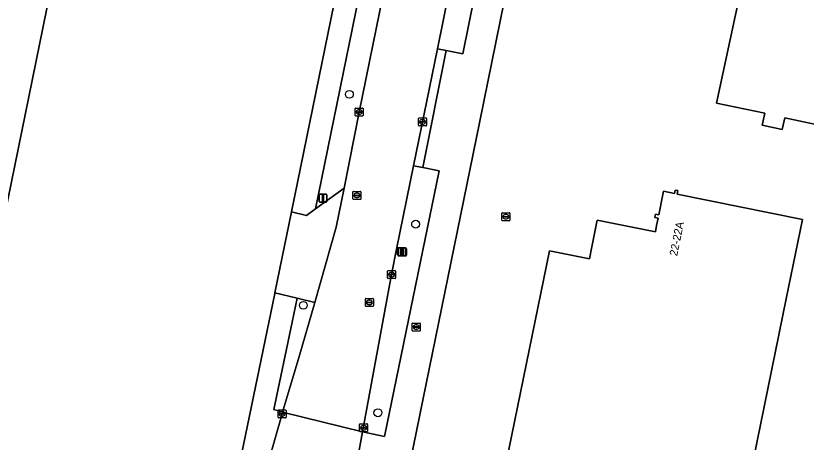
# Model space of a CAD drawing. Extents: x 157692 to 159674, y 381452 to 383291.
# Drawn here: x 158147.5 to 158246.3, y 382594.7 to 382647.9 of the extents above; entities that cross this region are included whole.
import ezdxf

# ---------------------------------------------------------------- set-up
doc = ezdxf.new("R2010")
doc.units = 0
for name, color, linetype in [('IMGEO_Berm_groen', 7, 'Continuous'), ('IMGEO_Boom', 7, 'Continuous'), ('IMGEO_Brandkraan', 7, 'Continuous'), ('IMGEO_Erf', 7, 'Continuous'), ('IMGEO_Hek', 7, 'Continuous'), ('IMGEO_Kolk', 7, 'Continuous'), ('IMGEO_Lichtmast', 7, 'Continuous'), ('IMGEO_Pand', 7, 'Continuous'), ('IMGEO_Pand_nummerreeks', 7, 'Continuous'), ('IMGEO_Rijbaan_lokaal_gesloten', 7, 'Continuous'), ('IMGEO_Rijbaan_lokaal_open', 7, 'Continuous'), ('IMGEO_Rioolput', 7, 'Continuous'), ('IMGEO_Verkeersbordpaal', 7, 'Continuous'), ('IMGEO_Voetpad_open', 7, 'Continuous')]:
    doc.layers.add(name, color=color, linetype=linetype)

msp = doc.modelspace()

# ---------------------------------------------------------------- linework, layer by layer
at = {"layer": 'IMGEO_Berm_groen'}
for points in [[(158198.595, 382675.942), (158200.741, 382685.947), (158201.809, 382691.203), (158199.19, 382693.441), (158184.948, 382623.774), (158188.541, 382626.341), (158190.395, 382635.865), (158194.686, 382656.882)], [(158212.616, 382688.827), (158210.645, 382689.247), (158210.501, 382689.279), (158209.485, 382689.502), (158202.403, 382654.699), (158200.173, 382643.755), (158201.291, 382643.543), (158203.333, 382643.136)], [(158200.378, 382628.536), (158198.348, 382628.933), (158197.199, 382629.157), (158195.077, 382618.743), (158194.452, 382615.566), (158193.855, 382612.424), (158190.833, 382595.932), (158193.563, 382595.373)], [(158184.846, 382612.101), (158182.649, 382612.619), (158182.031, 382609.628), (158179.747, 382598.73), (158180.819, 382598.391), (158182.906, 382605.325)]]:
    msp.add_lwpolyline(points, close=True, dxfattribs=at)
at = {"layer": 'IMGEO_Boom'}
for centre in [(158189.179, 382638.073), (158197.449, 382621.868), (158183.414, 382611.734), (158192.74, 382598.321)]:
    msp.add_circle(centre, 0.489, dxfattribs=at)
at = {"layer": 'IMGEO_Brandkraan'}
for p, q in [((158197.037, 382608.601), (158197.037, 382609.453)), ((158197.112, 382609.527), (158197.964, 382609.527)), ((158197.296, 382609.021), (158197.296, 382609.033)), ((158197.734, 382608.984), (158197.336, 382608.984)), ((158197.339, 382609.07), (158197.737, 382609.07)), ((158197.525, 382609.307), (158197.55, 382609.307)), ((158197.78, 382609.033), (158197.78, 382609.021)), ((158198.038, 382609.453), (158198.038, 382608.601)), ((158197.964, 382608.527), (158197.112, 382608.527)), ((158197.548, 382608.747), (158197.523, 382608.747))]:
    msp.add_line(p, q, dxfattribs=at)
for points in [[(158197.037, 382608.601), (158197.037, 382609.453)], [(158197.112, 382609.527), (158197.964, 382609.527)], [(158198.038, 382609.453), (158198.038, 382608.601)], [(158197.964, 382608.527), (158197.112, 382608.527)]]:
    msp.add_lwpolyline(points, dxfattribs=at)
for centre, radius, start, end in [((158197.114, 382609.451), 0.0765, 91.55205, 178.44795), ((158197.114, 382609.451), 0.0765, 91.55205, 178.44795), ((158197.336, 382609.03), 0.0403, 85.87752, 175.75265), ((158197.333, 382609.02), 0.0366, 178.93798, 274.71019), ((158197.737, 382609.027), 0.043, 264.86636, 352.45326), ((158197.741, 382609.032), 0.0386, 1.73085, 96.63898), ((158197.962, 382609.451), 0.0765, 1.55205, 88.44795), ((158197.962, 382609.451), 0.0765, 1.55205, 88.44795), ((158197.114, 382608.603), 0.0765, 181.55205, 268.44795), ((158197.114, 382608.603), 0.0765, 181.55205, 268.44795), ((158197.962, 382608.603), 0.0765, 271.55205, 358.44795), ((158197.962, 382608.603), 0.0765, 271.55205, 358.44795)]:
    msp.add_arc(centre, radius, start, end, dxfattribs=at)
for centre, major_axis, ratio, start_param, end_param in [((158197.524, 382609.027), (-0.387, 0.002), 0.722429, 4.712389, 7.853982), ((158197.549, 382609.027), (-0.39, 0.002), 0.717154, 1.570796, 4.712389)]:
    msp.add_ellipse(centre, major_axis=major_axis, ratio=ratio, start_param=start_param, end_param=end_param, dxfattribs=at)
at = {"layer": 'IMGEO_Erf'}
for points in [[(158141.976, 382764.406), (158173.817, 382757.927), (158165.052, 382715.563), (158167.154, 382715.126), (158167.707, 382715.011), (158163.216, 382693.402), (158162.512, 382693.548), (158160.573, 382693.951), (158138.948, 382588.16), (158161.377, 382583.667)], [(158230.026, 382755.095), (158229.202, 382751.07), (158228.983, 382750), (158220.667, 382709.371), (158218.608, 382699.309), (158218.602, 382699.279), (158216.312, 382688.002), (158205.439, 382634.533), (158192.474, 382571.171)], [(158167.211, 382587.261), (158167.858, 382590.471), (158173.344, 382589.369), (158167.067, 382559.301), (158173.951, 382547.631), (158174.948, 382552.799), (158169.132, 382561.568), (158179.858, 382613.225), (158179.872, 382613.29), (158181.942, 382623.417), (158196.383, 382694.065)], [(158359.479, 382670.218), (158352.936, 382638.281), (158391.625, 382630.318), (158385.158, 382598.897), (158303.741, 382615.835), (158303.588, 382615.121), (158277.182, 382620.789), (158278.253, 382625.654), (158258.642, 382629.887), (158259.7, 382634.76), (158250.266, 382636.788), (158249.622, 382633.835), (158243.58, 382635.146), (158243.264, 382633.671), (158240.775, 382634.217), (158241.11, 382635.73), (158235.07, 382636.97), (158239.109, 382655.786)], [(158206.933, 382583.154), (158214.188, 382618.547), (158219.17, 382617.536), (158219.47, 382619.017), (158220.151, 382622.369), (158227.413, 382620.895), (158227.572, 382621.679), (158227.765, 382622.63), (158227.353, 382622.713), (158227.431, 382623.095), (158227.842, 382623.012), (158228.443, 382625.971), (158229.795, 382625.697), (158229.881, 382626.118), (158230.224, 382626.049), (158230.138, 382625.627), (158245.819, 382622.445), (158243.757, 382612.546), (158236.473, 382576.8)]]:
    msp.add_lwpolyline(points, dxfattribs=at)
at = {"layer": 'IMGEO_Hek'}
for points in [[(158181.942, 382623.417), (158196.383, 382694.065)], [(158179.872, 382613.29), (158181.942, 382623.417)], [(158176.138, 382551.005), (158169.132, 382561.568), (158179.858, 382613.225), (158179.872, 382613.29)]]:
    msp.add_lwpolyline(points, dxfattribs=at)
at = {"layer": 'IMGEO_Kolk'}
for p, q in [((158189.897, 382635.439), (158189.897, 382636.291)), ((158189.972, 382636.365), (158190.824, 382636.365)), ((158190.156, 382635.859), (158190.156, 382635.871)), ((158190.594, 382635.822), (158190.196, 382635.822)), ((158190.199, 382635.908), (158190.597, 382635.908)), ((158190.408, 382635.585), (158190.383, 382635.585)), ((158190.385, 382636.145), (158190.41, 382636.145)), ((158190.64, 382635.871), (158190.64, 382635.859)), ((158190.898, 382636.291), (158190.898, 382635.439)), ((158190.824, 382635.365), (158189.972, 382635.365)), ((158197.814, 382634.204), (158197.814, 382635.056)), ((158197.889, 382635.13), (158198.741, 382635.13)), ((158198.073, 382634.624), (158198.073, 382634.636)), ((158198.511, 382634.587), (158198.113, 382634.587)), ((158198.116, 382634.673), (158198.514, 382634.673)), ((158198.302, 382634.91), (158198.327, 382634.91)), ((158198.557, 382634.636), (158198.557, 382634.624)), ((158198.815, 382635.056), (158198.815, 382634.204)), ((158198.741, 382634.13), (158197.889, 382634.13)), ((158198.325, 382634.35), (158198.3, 382634.35)), ((158193.953, 382615.145), (158193.953, 382615.997)), ((158194.028, 382616.071), (158194.88, 382616.071)), ((158194.441, 382615.851), (158194.466, 382615.851)), ((158194.954, 382615.997), (158194.954, 382615.145)), ((158194.88, 382615.071), (158194.028, 382615.071)), ((158194.212, 382615.565), (158194.212, 382615.577)), ((158194.65, 382615.528), (158194.252, 382615.528)), ((158194.255, 382615.614), (158194.653, 382615.614)), ((158194.464, 382615.291), (158194.439, 382615.291)), ((158194.696, 382615.577), (158194.696, 382615.565)), ((158180.255, 382597.756), (158180.255, 382598.608)), ((158180.33, 382598.682), (158181.182, 382598.682)), ((158180.514, 382598.176), (158180.514, 382598.188)), ((158180.952, 382598.139), (158180.554, 382598.139)), ((158180.557, 382598.225), (158180.955, 382598.225)), ((158180.743, 382598.462), (158180.768, 382598.462)), ((158180.998, 382598.188), (158180.998, 382598.176)), ((158181.256, 382598.608), (158181.256, 382597.756)), ((158181.182, 382597.682), (158180.33, 382597.682)), ((158180.766, 382597.902), (158180.741, 382597.902)), ((158190.448, 382596.023), (158190.448, 382596.875)), ((158190.523, 382596.949), (158191.375, 382596.949)), ((158190.707, 382596.443), (158190.707, 382596.455)), ((158191.145, 382596.406), (158190.747, 382596.406)), ((158190.75, 382596.492), (158191.148, 382596.492)), ((158190.959, 382596.169), (158190.934, 382596.169)), ((158190.936, 382596.729), (158190.961, 382596.729)), ((158191.191, 382596.455), (158191.191, 382596.443)), ((158191.449, 382596.875), (158191.449, 382596.023)), ((158191.375, 382595.949), (158190.523, 382595.949))]:
    msp.add_line(p, q, dxfattribs=at)
for points in [[(158189.897, 382635.439), (158189.897, 382636.291)], [(158189.972, 382636.365), (158190.824, 382636.365)], [(158190.898, 382636.291), (158190.898, 382635.439)], [(158190.824, 382635.365), (158189.972, 382635.365)], [(158197.814, 382634.204), (158197.814, 382635.056)], [(158197.889, 382635.13), (158198.741, 382635.13)], [(158198.815, 382635.056), (158198.815, 382634.204)], [(158198.741, 382634.13), (158197.889, 382634.13)], [(158193.953, 382615.145), (158193.953, 382615.997)], [(158194.028, 382616.071), (158194.88, 382616.071)], [(158194.954, 382615.997), (158194.954, 382615.145)], [(158194.88, 382615.071), (158194.028, 382615.071)], [(158180.255, 382597.756), (158180.255, 382598.608)], [(158180.33, 382598.682), (158181.182, 382598.682)], [(158181.256, 382598.608), (158181.256, 382597.756)], [(158181.182, 382597.682), (158180.33, 382597.682)], [(158190.448, 382596.023), (158190.448, 382596.875)], [(158190.523, 382596.949), (158191.375, 382596.949)], [(158191.449, 382596.875), (158191.449, 382596.023)], [(158191.375, 382595.949), (158190.523, 382595.949)]]:
    msp.add_lwpolyline(points, dxfattribs=at)
for centre, radius, start, end in [((158189.974, 382636.289), 0.0765, 91.55205, 178.44795), ((158189.974, 382636.289), 0.0765, 91.55205, 178.44795), ((158190.196, 382635.868), 0.0403, 85.87752, 175.75265), ((158190.193, 382635.858), 0.0366, 178.93798, 274.71019), ((158190.597, 382635.865), 0.043, 264.86636, 352.45326), ((158190.601, 382635.87), 0.0386, 1.73085, 96.63898), ((158190.822, 382636.289), 0.0765, 1.55205, 88.44795), ((158190.822, 382636.289), 0.0765, 1.55205, 88.44795), ((158189.974, 382635.441), 0.0765, 181.55205, 268.44795), ((158189.974, 382635.441), 0.0765, 181.55205, 268.44795), ((158190.822, 382635.441), 0.0765, 271.55205, 358.44795), ((158190.822, 382635.441), 0.0765, 271.55205, 358.44795), ((158197.891, 382635.054), 0.0765, 91.55205, 178.44795), ((158197.891, 382635.054), 0.0765, 91.55205, 178.44795), ((158198.113, 382634.633), 0.0403, 85.87752, 175.75265), ((158198.11, 382634.623), 0.0366, 178.93798, 274.71019), ((158198.514, 382634.63), 0.043, 264.86636, 352.45326), ((158198.518, 382634.635), 0.0386, 1.73085, 96.63898), ((158198.739, 382635.054), 0.0765, 1.55205, 88.44795), ((158198.739, 382635.054), 0.0765, 1.55205, 88.44795), ((158197.891, 382634.206), 0.0765, 181.55205, 268.44795), ((158197.891, 382634.206), 0.0765, 181.55205, 268.44795), ((158198.739, 382634.206), 0.0765, 271.55205, 358.44795), ((158198.739, 382634.206), 0.0765, 271.55205, 358.44795), ((158194.03, 382615.995), 0.0765, 91.55205, 178.44795), ((158194.03, 382615.995), 0.0765, 91.55205, 178.44795), ((158194.878, 382615.995), 0.0765, 1.55205, 88.44795), ((158194.878, 382615.995), 0.0765, 1.55205, 88.44795), ((158194.03, 382615.147), 0.0765, 181.55205, 268.44795), ((158194.03, 382615.147), 0.0765, 181.55205, 268.44795), ((158194.252, 382615.574), 0.0403, 85.87752, 175.75265), ((158194.249, 382615.564), 0.0366, 178.93798, 274.71019), ((158194.653, 382615.571), 0.043, 264.86636, 352.45326), ((158194.657, 382615.576), 0.0386, 1.73085, 96.63898), ((158194.878, 382615.147), 0.0765, 271.55205, 358.44795), ((158194.878, 382615.147), 0.0765, 271.55205, 358.44795), ((158180.332, 382598.606), 0.0765, 91.55205, 178.44795), ((158180.332, 382598.606), 0.0765, 91.55205, 178.44795), ((158180.554, 382598.185), 0.0403, 85.87752, 175.75265), ((158180.551, 382598.175), 0.0366, 178.93798, 274.71019), ((158180.955, 382598.182), 0.043, 264.86636, 352.45326), ((158180.959, 382598.187), 0.0386, 1.73085, 96.63898), ((158181.18, 382598.606), 0.0765, 1.55205, 88.44795), ((158181.18, 382598.606), 0.0765, 1.55205, 88.44795), ((158180.332, 382597.758), 0.0765, 181.55205, 268.44795), ((158180.332, 382597.758), 0.0765, 181.55205, 268.44795), ((158181.18, 382597.758), 0.0765, 271.55205, 358.44795), ((158181.18, 382597.758), 0.0765, 271.55205, 358.44795), ((158190.525, 382596.873), 0.0765, 91.55205, 178.44795), ((158190.525, 382596.873), 0.0765, 91.55205, 178.44795), ((158190.525, 382596.025), 0.0765, 181.55205, 268.44795), ((158190.525, 382596.025), 0.0765, 181.55205, 268.44795), ((158190.747, 382596.452), 0.0403, 85.87752, 175.75265), ((158190.744, 382596.442), 0.0366, 178.93798, 274.71019), ((158191.148, 382596.449), 0.043, 264.86636, 352.45326), ((158191.152, 382596.454), 0.0386, 1.73085, 96.63898), ((158191.373, 382596.873), 0.0765, 1.55205, 88.44795), ((158191.373, 382596.873), 0.0765, 1.55205, 88.44795), ((158191.373, 382596.025), 0.0765, 271.55205, 358.44795), ((158191.373, 382596.025), 0.0765, 271.55205, 358.44795)]:
    msp.add_arc(centre, radius, start, end, dxfattribs=at)
for centre, major_axis, ratio, start_param, end_param in [((158190.384, 382635.865), (-0.387, 0.002), 0.722429, 4.712389, 7.853982), ((158190.409, 382635.865), (-0.39, 0.002), 0.717154, 1.570796, 4.712389), ((158198.301, 382634.63), (-0.387, 0.002), 0.722429, 4.712389, 7.853982), ((158198.326, 382634.63), (-0.39, 0.002), 0.717154, 1.570796, 4.712389), ((158194.44, 382615.571), (-0.387, 0.002), 0.722429, 4.712389, 7.853982), ((158194.465, 382615.571), (-0.39, 0.002), 0.717154, 1.570796, 4.712389), ((158180.742, 382598.182), (-0.387, 0.002), 0.722429, 4.712389, 7.853982), ((158180.767, 382598.182), (-0.39, 0.002), 0.717154, 1.570796, 4.712389), ((158190.935, 382596.449), (-0.387, 0.002), 0.722429, 4.712389, 7.853982), ((158190.96, 382596.449), (-0.39, 0.002), 0.717154, 1.570796, 4.712389)]:
    msp.add_ellipse(centre, major_axis=major_axis, ratio=ratio, start_param=start_param, end_param=end_param, dxfattribs=at)
at = {"layer": 'IMGEO_Lichtmast'}
for p, q in [((158195.182, 382618.03), (158195.182, 382618.83)), ((158195.182, 382618.83), (158195.182, 382618.03)), ((158195.282, 382618.93), (158196.072, 382618.93)), ((158196.072, 382618.93), (158195.282, 382618.93)), ((158195.31, 382617.994), (158195.31, 382618.794)), ((158195.31, 382618.794), (158195.31, 382617.994)), ((158195.41, 382618.894), (158196.2, 382618.894)), ((158196.2, 382618.894), (158195.41, 382618.894)), ((158196.172, 382618.83), (158196.172, 382618.03)), ((158196.172, 382618.03), (158196.172, 382618.83)), ((158196.3, 382618.794), (158196.3, 382617.994)), ((158196.3, 382617.994), (158196.3, 382618.794)), ((158196.072, 382617.93), (158195.282, 382617.93)), ((158195.282, 382617.93), (158196.072, 382617.93)), ((158196.2, 382617.894), (158195.41, 382617.894)), ((158195.41, 382617.894), (158196.2, 382617.894))]:
    msp.add_line(p, q, dxfattribs=at)
for points in [[(158195.602, 382618.805), (158195.752, 382618.805), (158195.752, 382618.055), (158195.602, 382618.055), (158195.602, 382618.805)], [(158195.73, 382618.769), (158195.88, 382618.769), (158195.88, 382618.019), (158195.73, 382618.019), (158195.73, 382618.769)]]:
    msp.add_lwpolyline(points, dxfattribs=at)
for centre, start, end in [((158195.282, 382618.83), 90, 180), ((158195.282, 382618.83), 90, 180), ((158195.41, 382618.794), 90, 180), ((158195.41, 382618.794), 90, 180), ((158196.072, 382618.83), 0, 90), ((158196.072, 382618.83), 360, 90), ((158196.2, 382618.794), 0, 90), ((158196.2, 382618.794), 360, 90), ((158195.282, 382618.03), 180, 270), ((158195.282, 382618.03), 180, 270), ((158195.41, 382617.994), 180, 270), ((158195.41, 382617.994), 180, 270), ((158196.072, 382618.03), 270, 0), ((158196.072, 382618.03), 270, 0), ((158196.2, 382617.994), 270, 0), ((158196.2, 382617.994), 270, 0)]:
    msp.add_arc(centre, 0.1, start, end, dxfattribs=at)
at = {"layer": 'IMGEO_Pand'}
for points in [[(158121.055, 382453.372), (158137.095, 382450.14), (158146.306, 382495.331), (158139.862, 382496.644), (158140.358, 382499.066), (158150.39, 382548.027), (158130.162, 382552.169), (158126.131, 382552.994), (158133.585, 382589.261), (158137.603, 382588.433), (158138.948, 382588.16), (158160.573, 382693.951)], [(158239.109, 382655.786), (158235.07, 382636.97), (158241.11, 382635.73), (158240.775, 382634.217), (158243.264, 382633.671), (158243.58, 382635.146), (158249.622, 382633.835), (158250.266, 382636.788), (158259.7, 382634.76), (158258.642, 382629.887), (158278.253, 382625.654), (158277.182, 382620.789), (158303.588, 382615.121), (158303.741, 382615.835), (158308.817, 382640.068), (158308.654, 382640.102), (158307.478, 382640.355), (158313.778, 382669.686)], [(158236.473, 382576.8), (158243.757, 382612.546), (158245.819, 382622.445), (158230.138, 382625.627), (158230.224, 382626.049), (158229.881, 382626.118), (158229.795, 382625.697), (158228.443, 382625.971), (158227.842, 382623.012), (158227.431, 382623.095), (158227.353, 382622.713), (158227.765, 382622.63), (158227.572, 382621.679), (158227.413, 382620.895), (158220.151, 382622.369), (158219.47, 382619.017), (158219.17, 382617.536), (158214.188, 382618.547), (158206.933, 382583.154)]]:
    msp.add_lwpolyline(points, dxfattribs=at)
at = {"layer": 'IMGEO_Rijbaan_lokaal_gesloten'}
for points in [[(158211.918, 382757.71), (158211.717, 382755.835), (158211.71, 382755.766), (158211.04, 382750), (158207.708, 382721.341), (158207.44, 382719.37), (158207.005, 382717.169), (158206.029, 382712.447), (158205.243, 382708.094), (158204.074, 382702.345), (158201.809, 382691.203), (158200.741, 382685.947), (158198.595, 382675.942), (158194.686, 382656.882), (158190.395, 382635.865), (158188.541, 382626.341), (158187.51, 382621.471), (158184.846, 382612.101), (158182.906, 382605.325), (158180.819, 382598.391), (158190.833, 382595.932), (158193.855, 382612.424), (158194.452, 382615.566), (158195.077, 382618.743)], [(158195.077, 382618.743), (158197.199, 382629.157), (158200.173, 382643.755), (158202.403, 382654.699), (158209.485, 382689.502), (158210.174, 382692.887), (158211.2, 382697.899), (158211.75, 382700.584), (158213.417, 382708.756), (158213.471, 382709.022), (158213.84, 382710.807), (158215.242, 382717.588), (158215.313, 382718.006), (158215.554, 382718.971), (158218.534, 382730.06), (158220.278, 382736.552), (158223.924, 382750), (158224.557, 382752.336), (158224.794, 382753.21)], [(158187.006, 382575.128), (158187.848, 382579.646), (158190.833, 382595.932), (158180.819, 382598.391), (158180.753, 382598.183), (158174.846, 382577.54), (158172.869, 382570.606)]]:
    msp.add_lwpolyline(points, dxfattribs=at)
at = {"layer": 'IMGEO_Rijbaan_lokaal_open'}
msp.add_lwpolyline([(158184.948, 382623.774), (158183.823, 382622.949), (158181.942, 382623.417), (158179.872, 382613.29), (158182.649, 382612.619), (158184.846, 382612.101), (158187.51, 382621.471), (158188.541, 382626.341)], close=True, dxfattribs=at)
at = {"layer": 'IMGEO_Rioolput'}
for p, q in [((158189.617, 382625.034), (158189.617, 382625.886)), ((158189.692, 382625.96), (158190.544, 382625.96)), ((158190.105, 382625.74), (158190.13, 382625.74)), ((158190.618, 382625.886), (158190.618, 382625.034)), ((158190.544, 382624.96), (158189.692, 382624.96)), ((158189.876, 382625.454), (158189.876, 382625.466)), ((158190.314, 382625.417), (158189.916, 382625.417)), ((158189.919, 382625.503), (158190.317, 382625.503)), ((158190.128, 382625.18), (158190.103, 382625.18)), ((158190.36, 382625.466), (158190.36, 382625.454)), ((158208.236, 382622.371), (158208.236, 382623.223)), ((158208.311, 382623.297), (158209.163, 382623.297)), ((158208.495, 382622.791), (158208.495, 382622.803)), ((158208.933, 382622.754), (158208.535, 382622.754)), ((158208.538, 382622.84), (158208.936, 382622.84)), ((158208.724, 382623.077), (158208.749, 382623.077)), ((158208.979, 382622.803), (158208.979, 382622.791)), ((158209.237, 382623.223), (158209.237, 382622.371)), ((158209.163, 382622.297), (158208.311, 382622.297)), ((158208.747, 382622.517), (158208.722, 382622.517)), ((158191.172, 382611.666), (158191.172, 382612.518)), ((158191.247, 382612.592), (158192.099, 382612.592)), ((158191.431, 382612.086), (158191.431, 382612.098)), ((158191.869, 382612.049), (158191.471, 382612.049)), ((158191.474, 382612.135), (158191.872, 382612.135)), ((158191.66, 382612.372), (158191.685, 382612.372)), ((158191.915, 382612.098), (158191.915, 382612.086)), ((158192.173, 382612.518), (158192.173, 382611.666)), ((158192.099, 382611.592), (158191.247, 382611.592)), ((158191.683, 382611.812), (158191.658, 382611.812))]:
    msp.add_line(p, q, dxfattribs=at)
for points in [[(158189.617, 382625.034), (158189.617, 382625.886)], [(158189.692, 382625.96), (158190.544, 382625.96)], [(158190.618, 382625.886), (158190.618, 382625.034)], [(158190.544, 382624.96), (158189.692, 382624.96)], [(158208.236, 382622.371), (158208.236, 382623.223)], [(158208.311, 382623.297), (158209.163, 382623.297)], [(158209.237, 382623.223), (158209.237, 382622.371)], [(158209.163, 382622.297), (158208.311, 382622.297)], [(158191.172, 382611.666), (158191.172, 382612.518)], [(158191.247, 382612.592), (158192.099, 382612.592)], [(158192.173, 382612.518), (158192.173, 382611.666)], [(158192.099, 382611.592), (158191.247, 382611.592)]]:
    msp.add_lwpolyline(points, dxfattribs=at)
for centre, radius, start, end in [((158189.694, 382625.884), 0.0765, 91.55205, 178.44795), ((158189.694, 382625.884), 0.0765, 91.55205, 178.44795), ((158190.542, 382625.884), 0.0765, 1.55205, 88.44795), ((158190.542, 382625.884), 0.0765, 1.55205, 88.44795), ((158189.694, 382625.036), 0.0765, 181.55205, 268.44795), ((158189.694, 382625.036), 0.0765, 181.55205, 268.44795), ((158189.916, 382625.463), 0.0403, 85.87752, 175.75265), ((158189.913, 382625.453), 0.0366, 178.93798, 274.71019), ((158190.317, 382625.46), 0.043, 264.86636, 352.45326), ((158190.321, 382625.465), 0.0386, 1.73085, 96.63898), ((158190.542, 382625.036), 0.0765, 271.55205, 358.44795), ((158190.542, 382625.036), 0.0765, 271.55205, 358.44795), ((158208.313, 382623.221), 0.0765, 91.55205, 178.44795), ((158208.313, 382623.221), 0.0765, 91.55205, 178.44795), ((158208.535, 382622.8), 0.0403, 85.87752, 175.75265), ((158208.532, 382622.79), 0.0366, 178.93798, 274.71019), ((158208.936, 382622.797), 0.043, 264.86636, 352.45326), ((158208.94, 382622.802), 0.0386, 1.73085, 96.63898), ((158209.161, 382623.221), 0.0765, 1.55205, 88.44795), ((158209.161, 382623.221), 0.0765, 1.55205, 88.44795), ((158208.313, 382622.373), 0.0765, 181.55205, 268.44795), ((158208.313, 382622.373), 0.0765, 181.55205, 268.44795), ((158209.161, 382622.373), 0.0765, 271.55205, 358.44795), ((158209.161, 382622.373), 0.0765, 271.55205, 358.44795), ((158191.249, 382612.516), 0.0765, 91.55205, 178.44795), ((158191.249, 382612.516), 0.0765, 91.55205, 178.44795), ((158191.471, 382612.095), 0.0403, 85.87752, 175.75265), ((158191.468, 382612.085), 0.0366, 178.93798, 274.71019), ((158191.872, 382612.092), 0.043, 264.86636, 352.45326), ((158191.876, 382612.097), 0.0386, 1.73085, 96.63898), ((158192.097, 382612.516), 0.0765, 1.55205, 88.44795), ((158192.097, 382612.516), 0.0765, 1.55205, 88.44795), ((158191.249, 382611.668), 0.0765, 181.55205, 268.44795), ((158191.249, 382611.668), 0.0765, 181.55205, 268.44795), ((158192.097, 382611.668), 0.0765, 271.55205, 358.44795), ((158192.097, 382611.668), 0.0765, 271.55205, 358.44795)]:
    msp.add_arc(centre, radius, start, end, dxfattribs=at)
for centre, major_axis, ratio, start_param, end_param in [((158190.104, 382625.46), (-0.387, 0.002), 0.722429, 4.712389, 7.853982), ((158190.129, 382625.46), (-0.39, 0.002), 0.717154, 1.570796, 4.712389), ((158208.723, 382622.797), (-0.387, 0.002), 0.722429, 4.712389, 7.853982), ((158208.748, 382622.797), (-0.39, 0.002), 0.717154, 1.570796, 4.712389), ((158191.659, 382612.092), (-0.387, 0.002), 0.722429, 4.712389, 7.853982), ((158191.684, 382612.092), (-0.39, 0.002), 0.717154, 1.570796, 4.712389)]:
    msp.add_ellipse(centre, major_axis=major_axis, ratio=ratio, start_param=start_param, end_param=end_param, dxfattribs=at)
at = {"layer": 'IMGEO_Verkeersbordpaal'}
for p, q in [((158185.386, 382624.712), (158185.386, 382625.512)), ((158185.386, 382625.512), (158185.386, 382624.712)), ((158185.486, 382625.612), (158186.276, 382625.612)), ((158186.276, 382625.612), (158185.486, 382625.612)), ((158186.376, 382625.512), (158186.376, 382624.712)), ((158186.376, 382624.712), (158186.376, 382625.512)), ((158186.276, 382624.612), (158185.486, 382624.612)), ((158185.486, 382624.612), (158186.276, 382624.612))]:
    msp.add_line(p, q, dxfattribs=at)
msp.add_lwpolyline([(158185.806, 382625.487), (158185.956, 382625.487), (158185.956, 382624.737), (158185.806, 382624.737), (158185.806, 382625.487)], dxfattribs=at)
for centre, start, end in [((158185.486, 382625.512), 90, 180), ((158185.486, 382625.512), 90, 180), ((158185.486, 382624.712), 180, 270), ((158185.486, 382624.712), 180, 270), ((158186.276, 382625.512), 0, 90), ((158186.276, 382625.512), 360, 90), ((158186.276, 382624.712), 270, 0), ((158186.276, 382624.712), 270, 0)]:
    msp.add_arc(centre, 0.1, start, end, dxfattribs=at)
at = {"layer": 'IMGEO_Voetpad_open'}
for points in [[(158205.439, 382634.533), (158216.312, 382688.002), (158218.602, 382699.279), (158214.88, 382699.988), (158214.323, 382697.281), (158212.352, 382697.665), (158212.219, 382697.692), (158210.501, 382689.279), (158210.645, 382689.247), (158212.616, 382688.827), (158203.333, 382643.136), (158201.291, 382643.543), (158198.348, 382628.933), (158200.378, 382628.536), (158193.563, 382595.373), (158190.833, 382595.932), (158187.848, 382579.646), (158187.006, 382575.128), (158187.507, 382575.031)], [(158189.113, 382566.81), (158192.474, 382571.171), (158205.439, 382634.533)], [(158180.753, 382598.183), (158180.819, 382598.391), (158179.747, 382598.73), (158182.031, 382609.628), (158182.649, 382612.619), (158179.872, 382613.29), (158179.858, 382613.225), (158169.132, 382561.568), (158174.948, 382552.799), (158176.138, 382551.005), (158176.896, 382549.884), (158191.585, 382546.866), (158197.966, 382545.555), (158198.742, 382549.325), (158197.514, 382549.46), (158195.875, 382549.606), (158194.28, 382549.723), (158192.209, 382549.881), (158185.305, 382550.409)], [(158172.869, 382570.606), (158174.846, 382577.54), (158180.753, 382598.183)]]:
    msp.add_lwpolyline(points, dxfattribs=at)
for points in [[(158181.942, 382623.417), (158183.823, 382622.949), (158184.948, 382623.774), (158199.19, 382693.441), (158196.383, 382694.065)], [(158197.199, 382629.157), (158198.348, 382628.933), (158201.291, 382643.543), (158200.173, 382643.755)]]:
    msp.add_lwpolyline(points, close=True, dxfattribs=at)

# ---------------------------------------------------------------- texts
at = {"layer": 'IMGEO_Pand_nummerreeks'}
msp.add_text('22-22A', height=1, rotation=78.52769, dxfattribs=at).set_placement((158230.138, 382617.835))

doc.saveas('drawing.dxf')
